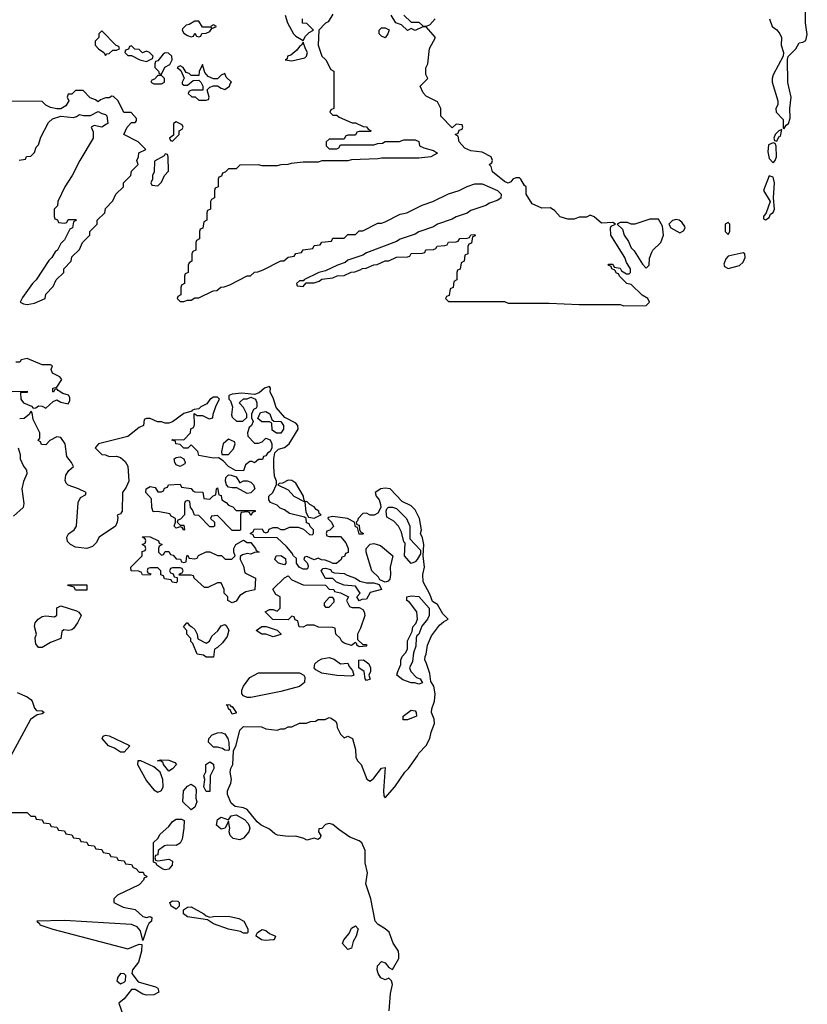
# Model space of a CAD drawing. Header units: inches. Extents: x 2601682 to 2755810, y 449311 to 584050.
# Tile 392 of 505: x 2725670 to 2729894, y 501264 to 506546. Entities that reach past the tile are written whole.
import ezdxf

# ---------------------------------------------------------------- set-up
doc = ezdxf.new("R2010")
doc.units = ezdxf.units.IN
doc.header["$MEASUREMENT"] = 0
doc.layers.add('C7520', color=7, linetype='Continuous')

msp = doc.modelspace()

# ---------------------------------------------------------------- linework, layer by layer
at = {"layer": 'C7520', "color": 2, "elevation": 2}
for points in [[(2727350, 506575.3), (2727324.7, 506535.3), (2727310, 506528), (2727274, 506490), (2727270.6, 506410), (2727291, 506351), (2727312, 506330), (2727338, 506278), (2727354, 506270), (2727354, 506070), (2727338, 506062), (2727334, 506050), (2727350, 506034), (2727370, 506034), (2727383.6, 506023.6), (2727452.7, 505992.7), (2727470, 505992), (2727512.7, 505972.7), (2727530, 505972), (2727538, 505958), (2727554, 505950), (2727550, 505946), (2727490, 505946), (2727478, 505942), (2727470, 505926), (2727430, 505926), (2727418, 505922), (2727410, 505906), (2727330, 505906), (2727314, 505890), (2727314, 505870), (2727330, 505854), (2727370, 505854), (2727382, 505858), (2727390, 505874), (2727570, 505874), (2727590, 505882), (2727616.4, 505883.6), (2727630, 505892), (2727707.3, 505892.7), (2727730, 505902), (2727790, 505902), (2727810, 505892), (2727814, 505870), (2727838, 505858), (2727890, 505844.7), (2727911.3, 505830), (2727874, 505810), (2727810, 505803.7), (2727610, 505804), (2727590, 505799), (2727450, 505794), (2727430, 505789), (2727290, 505788.7), (2727270, 505782), (2727190, 505782), (2727125.4, 505774.6), (2727108.4, 505768.4), (2727070, 505768), (2727050, 505762), (2726970, 505762), (2726950, 505768), (2726850, 505766), (2726830, 505746), (2726790, 505746), (2726772.7, 505727.3), (2726758, 505722), (2726752.7, 505707.3), (2726738, 505702), (2726734, 505690), (2726734, 505650), (2726718, 505642), (2726714, 505630), (2726714, 505590), (2726698, 505582), (2726694, 505570), (2726694, 505530), (2726678, 505522), (2726674, 505510), (2726674, 505470), (2726658, 505462), (2726652.7, 505427.3), (2726638, 505422), (2726634, 505410), (2726634, 505370), (2726618, 505362), (2726614, 505350), (2726614, 505310), (2726598, 505302), (2726594, 505290), (2726594, 505250), (2726578, 505242), (2726574, 505230), (2726574, 505190), (2726558, 505182), (2726554, 505170), (2726554, 505130), (2726538, 505122), (2726534, 505110), (2726534, 505070), (2726518, 505062), (2726514, 505050), (2726530, 505034), (2726550, 505034), (2726570, 505042), (2726590, 505042), (2726610, 505054), (2726630, 505054), (2726708.4, 505091.6), (2726727.3, 505092.7), (2726748.4, 505111.6), (2726767.3, 505112.7), (2726796.4, 505123.6), (2726890, 505172), (2726907.3, 505172.7), (2726930, 505192), (2726947.3, 505192.7), (2726976.4, 505203.6), (2727070, 505252), (2727087.3, 505252.7), (2727110, 505272), (2727142, 505278), (2727150, 505292), (2727182, 505298), (2727190, 505312), (2727242, 505318), (2727250, 505334), (2727282, 505338), (2727290, 505352), (2727342, 505358), (2727350, 505374), (2727410, 505374), (2727430, 505394), (2727470, 505394), (2727490, 505414), (2727510, 505414), (2727590, 505454), (2727610, 505454), (2727630, 505462), (2727710, 505502), (2727746, 505510), (2727828.4, 505551.6), (2727886, 505570), (2727970, 505612), (2728026, 505630), (2728070, 505652), (2728110, 505664.7), (2728150, 505666), (2728232, 505630), (2728252, 505610), (2728251.1, 505588.9), (2728230, 505575.3), (2728190, 505562), (2728170, 505548.7), (2728090, 505522), (2728070, 505508.7), (2728010, 505488.7), (2727990, 505475.3), (2727910, 505448.7), (2727890, 505435.3), (2727810, 505408.7), (2727790, 505395.3), (2727710, 505368.7), (2727690, 505355.3), (2727530, 505295.3), (2727510, 505282), (2727430, 505255.3), (2727416, 505244), (2727374, 505230), (2727310, 505198), (2727274, 505190), (2727194, 505150), (2727194, 505146), (2727170, 505146), (2727154, 505130), (2727158, 505118), (2727190, 505114), (2727206, 505134), (2727250, 505134), (2727276.4, 505143.6), (2727290, 505154), (2727350, 505162), (2727372.7, 505172.7), (2727410, 505174), (2727448.4, 505191.6), (2727467.3, 505192.7), (2727496.4, 505203.6), (2727508.4, 505211.6), (2727527.3, 505212.7), (2727568.4, 505231.6), (2727587.3, 505232.7), (2727630, 505252), (2727650, 505252), (2727690, 505272), (2727750, 505274), (2727762, 505278), (2727770, 505292), (2727830, 505294), (2727842, 505298), (2727848.4, 505311.6), (2727890, 505314), (2727902, 505318), (2727908.4, 505331.6), (2727950, 505334), (2727962, 505338), (2727970, 505352), (2728010, 505354), (2728022, 505358), (2728030, 505372), (2728070, 505374), (2728082, 505378), (2728088.7, 505391.3), (2728110, 505394), (2728112.7, 505387.3), (2728098, 505382), (2728092.7, 505347.3), (2728078, 505342), (2728074, 505330), (2728074, 505290), (2728058, 505282), (2728054, 505250), (2728038, 505242), (2728032.7, 505207.3), (2728018, 505202), (2728014, 505190), (2728014, 505150), (2727998, 505142), (2727994, 505110), (2727978, 505102), (2727972.7, 505067.3), (2727958, 505062), (2727954, 505050), (2727970, 505034), (2728270, 505034), (2728290, 505026), (2728510, 505026), (2728670, 505018), (2728890, 505018), (2728910, 505011.3), (2729030, 505012), (2729048, 505030), (2729038, 505050), (2729008.9, 505068.9), (2728950, 505126), (2728926, 505130), (2728886, 505170), (2728882, 505182), (2728870, 505186), (2728862, 505202), (2728846, 505210), (2728842, 505222), (2728826, 505230), (2728830, 505234), (2728850, 505234), (2728858, 505218), (2728890, 505214), (2728898, 505198), (2728923.6, 505183.6), (2728938, 505182), (2728946, 505190), (2728946, 505210), (2728924, 505244), (2728915.3, 505270), (2728840.9, 505390), (2728838, 505430), (2728842, 505438), (2728866, 505450), (2728850, 505458), (2728790, 505455.3), (2728750, 505488), (2728730, 505498), (2728710, 505486), (2728670, 505486), (2728643.6, 505476.4), (2728610, 505475.3), (2728569.1, 505489.1), (2728540.4, 505520.4), (2728516.4, 505536.4), (2728470, 505535.3), (2728418, 505558), (2728386, 505610), (2728386, 505650), (2728376.4, 505656.4), (2728358, 505690), (2728350, 505698), (2728330, 505698), (2728314, 505690), (2728303.6, 505676.4), (2728290, 505668.7), (2728270, 505678), (2728206, 505730), (2728198, 505758), (2728188, 505770), (2728202, 505778), (2728206, 505790), (2728198, 505810), (2728150, 505835.3), (2728090, 505842), (2728056.4, 505856.4), (2728026, 505890), (2728022, 505922), (2728006, 505930), (2728022, 505938), (2728027.3, 505952.7), (2728042, 505958), (2728046, 505970), (2728042, 505982), (2728010, 505986), (2727990, 505966), (2727928.4, 506028.4), (2727928, 506070), (2727910, 506106), (2727850, 506135.3), (2727832.9, 506152.9), (2727818, 506190), (2727858, 506230), (2727847.3, 506252.7), (2727847.3, 506287.3), (2727858, 506310), (2727868.4, 506391.6), (2727899, 506450), (2727850, 506508), (2727832.7, 506507.3), (2727790, 506488), (2727770, 506498), (2727750, 506488), (2727718, 506518), (2727688, 506530), (2727662, 506570)], [(2727094, 506570), (2727106, 506530), (2727138, 506470), (2727150, 506458), (2727190, 506434), (2727203.1, 506456.9), (2727223.1, 506476.9), (2727246, 506490), (2727210, 506526), (2727187.3, 506527.3), (2727186, 506550)], [(2727730.7, 506570.7), (2727770, 506532), (2727810, 506532), (2727832.7, 506512.7), (2727850, 506512), (2727870, 506518), (2727898, 506550)], [(2729691.3, 506550), (2729704.7, 506510), (2729730, 506491), (2729746.8, 506470), (2729755.5, 506450), (2729754.4, 506410), (2729766, 506370), (2729764.7, 506350), (2729711, 506250), (2729704.7, 506230), (2729704.7, 506210), (2729736, 506110), (2729736, 506090), (2729724.7, 506070), (2729726, 506050), (2729764, 506010), (2729763.6, 505963.6), (2729770, 505962), (2729780.2, 505979.8), (2729793.2, 505990), (2729802, 506018), (2729799.6, 506070), (2729807.3, 506130), (2729789.5, 506209.5), (2729788.4, 506331.6), (2729791.7, 506348.3), (2729831.6, 506390), (2729850, 506421), (2729870, 506424.9), (2729886, 506434), (2729893.8, 506466.2), (2729883.6, 506530), (2729884.2, 506610)], [(2725667.3, 505792.7), (2725702, 505798), (2725707.3, 505812.7), (2725730, 505814), (2725750, 505834), (2725758, 505862), (2725770, 505874), (2725784, 505916), (2725824.7, 505995.3), (2725845.2, 506014.8), (2725890, 506028), (2725958.6, 506021.4), (2725974, 506026), (2725990, 506038), (2726011.6, 506031.6), (2726050, 506031.3), (2726090, 506054), (2726110, 506042), (2726130, 506038), (2726138, 506030), (2726142, 505990), (2726135.3, 505984.7), (2726110, 505968.7), (2726070, 505978), (2726054, 505970), (2726063.6, 505943.6), (2726064.7, 505910), (2725992, 505790), (2725952, 505710), (2725912, 505650), (2725874, 505570), (2725872.7, 505547.3), (2725854, 505530), (2725854, 505490), (2725858, 505478), (2725872.7, 505472.7), (2725878, 505458), (2725910, 505454), (2725922, 505458), (2725930, 505474), (2725970, 505474), (2725974, 505470), (2725958, 505462), (2725954, 505430), (2725938, 505422), (2725910, 505366), (2725890, 505346), (2725872, 505310), (2725859.6, 505300.4), (2725842, 505270), (2725826, 505254), (2725758, 505150), (2725738, 505130), (2725684.5, 505055.5), (2725672, 505030), (2725690, 505021), (2725710, 505018.8), (2725750, 505026), (2725806, 505050), (2725810, 505074), (2725850, 505114), (2725866, 505150), (2725906, 505190), (2725906, 505210), (2725946, 505250), (2725950, 505274), (2725990, 505314), (2726006, 505350), (2726046, 505390), (2726046, 505410), (2726086, 505450), (2726086, 505470), (2726126, 505510), (2726130, 505534), (2726170, 505574), (2726186, 505610), (2726226, 505650), (2726226, 505670), (2726266, 505710), (2726270, 505734), (2726306, 505770), (2726298, 505790), (2726308, 505810), (2726309, 505831), (2726346, 505850), (2726306, 505890), (2726228.7, 505930), (2726246, 505970), (2726270, 505994), (2726290, 505994), (2726296.4, 506003.6), (2726296.4, 506016.4), (2726267.3, 506047.3), (2726228.7, 506048.7), (2726198, 506110), (2726173.6, 506133.6), (2726164.7, 506135.3), (2726150, 506126), (2726130, 506126), (2726103.6, 506116.4), (2726090, 506106), (2726076.4, 506116.4), (2726047.3, 506127.3), (2726010, 506166), (2725970, 506166), (2725950, 506146), (2725930, 506146), (2725924.7, 506130), (2725934, 506110), (2725916.9, 506083.1), (2725890, 506068), (2725870, 506068), (2725835.3, 506075.3), (2725810, 506088), (2725790, 506108), (2725608.4, 506108.4)], [(2725630, 504551.3), (2725710, 504554), (2725710, 504546), (2725674, 504546), (2725676, 504510), (2725690, 504491.3), (2725732.7, 504472.7), (2725742, 504462), (2725756.4, 504463.6), (2725770, 504474), (2725790, 504472), (2725810, 504462), (2725850, 504498), (2725870, 504506), (2725890, 504494.8), (2725930, 504486), (2725939.3, 504500.7), (2725938.6, 504518.6), (2725932, 504532), (2725901.5, 504541.5), (2725876.4, 504556.4), (2725870, 504566), (2725858, 504562), (2725851.6, 504548.4), (2725848, 504550), (2725848, 504570), (2725870, 504574), (2725895.3, 504615.3), (2725886, 504630), (2725846, 504650), (2725838, 504670), (2725846, 504690), (2725835.3, 504695.3), (2725790, 504695.3), (2725710, 504728), (2725678, 504722), (2725671.6, 504708.4), (2725650, 504708)], [(2727652, 501230), (2727658, 501322), (2727669, 501370), (2727664, 501390), (2727650, 501404), (2727630, 501396), (2727606, 501406), (2727592, 501430), (2727587.3, 501450), (2727589.5, 501470.5), (2727610, 501494), (2727630, 501486), (2727650, 501461), (2727670, 501451.3), (2727703.7, 501510), (2727703.7, 501530), (2727700.9, 501550), (2727673.1, 501593.1), (2727651.1, 501651.1), (2727629.2, 501670), (2727591.7, 501691.7), (2727577.2, 501710), (2727553.3, 501830), (2727526.6, 501910), (2727535.1, 501970), (2727522.7, 502022.7), (2727522.7, 502090), (2727505.2, 502130), (2727490, 502140.9), (2727440.1, 502160.1), (2727381.3, 502201.3), (2727350, 502229.3), (2727330, 502234), (2727310.6, 502229.4), (2727290, 502208), (2727274, 502206), (2727272, 502190), (2727284.7, 502170), (2727282, 502158), (2727271, 502149), (2727250, 502155.3), (2727210, 502144), (2727193.8, 502153.8), (2727150, 502166.6), (2727110, 502164), (2727052.3, 502172.3), (2727038, 502178), (2727010, 502203.7), (2726965.4, 502225.4), (2726943.3, 502243.3), (2726890, 502308.7), (2726870, 502318), (2726824.7, 502324.7), (2726804.1, 502344.1), (2726783.7, 502390), (2726785.2, 502410), (2726802.7, 502450), (2726805.2, 502470), (2726798, 502510), (2726802, 502530), (2726812.7, 502550), (2726816.4, 502623.6), (2726830, 502654), (2726850, 502734), (2726870, 502754), (2726967.3, 502752.7), (2726990, 502742), (2727050, 502734), (2727070, 502742), (2727090, 502742), (2727110, 502752), (2727130, 502752), (2727170, 502772), (2727207.3, 502772.7), (2727230, 502782), (2727256.4, 502783.6), (2727270, 502792), (2727307.3, 502792.7), (2727330, 502802), (2727339.6, 502799.6), (2727363.6, 502783.6), (2727371.3, 502770), (2727372, 502750), (2727390, 502714), (2727410, 502694), (2727430, 502702), (2727454, 502690), (2727470.9, 502630.9), (2727472, 502590), (2727482, 502570), (2727502, 502550), (2727531.6, 502471.6), (2727550, 502462), (2727570, 502478), (2727610, 502531.3), (2727630, 502534), (2727621, 502410), (2727622, 502382), (2727630, 502372), (2727682, 502430), (2727735.3, 502510), (2727755.3, 502530), (2727803.1, 502596.9), (2727810, 502612), (2727850, 502652), (2727869.1, 502690.9), (2727875.9, 502724.1), (2727894.3, 502770), (2727893, 502793), (2727878.7, 502830), (2727880.7, 502850), (2727895.1, 502890), (2727897.2, 502930), (2727890.9, 502970.9), (2727875.6, 502995.6), (2727870, 503038), (2727850, 503098), (2727842, 503110), (2727844, 503130), (2727850, 503142), (2727857.6, 503190), (2727879.1, 503240.9), (2727921.6, 503298.4), (2727943.2, 503316.8), (2727968, 503330), (2727939.3, 503359.3), (2727910, 503409), (2727884.5, 503424.5), (2727870, 503464), (2727833.2, 503530), (2727832.7, 503570), (2727841.2, 503610), (2727833.2, 503670), (2727837.2, 503730), (2727830, 503766), (2727819, 503790), (2727824, 503810), (2727813.6, 503870), (2727790, 503917.2), (2727770, 503938.4), (2727721, 503961), (2727657.2, 504030), (2727630, 504033.6), (2727606, 504030), (2727576, 504010), (2727582, 503990), (2727598, 503970), (2727605.4, 503945.4), (2727606, 503930), (2727590, 503898), (2727571, 503889), (2727550, 503889), (2727530, 503899), (2727510, 503897.2), (2727484.7, 503870), (2727482, 503858), (2727474, 503850), (2727478, 503838), (2727490, 503834), (2727492, 503812), (2727498, 503798), (2727514, 503790), (2727510, 503786), (2727490, 503786), (2727482, 503822), (2727470, 503826), (2727466, 503850), (2727428, 503870), (2727350, 503881.2), (2727323.6, 503876.4), (2727322, 503870), (2727342, 503850), (2727352, 503828), (2727332.7, 503807.3), (2727318, 503802), (2727314, 503790), (2727318, 503778), (2727330, 503774), (2727390, 503774), (2727419.6, 503739.6), (2727432, 503710), (2727431.6, 503688.4), (2727418, 503682), (2727412.7, 503667.3), (2727398, 503662), (2727394, 503650), (2727368.4, 503628.4), (2727348.4, 503628.4), (2727336.4, 503636.4), (2727307.3, 503647.3), (2727288.4, 503648.4), (2727270, 503658), (2727250, 503648), (2727210, 503666), (2727198, 503662), (2727194, 503650), (2727212, 503632), (2727216.9, 503616.9), (2727216, 503604), (2727210, 503598), (2727190, 503598), (2727169.2, 503609.2), (2727155.3, 503630), (2727155.3, 503655.3), (2727138, 503670), (2727130, 503686), (2727100.4, 503720.4), (2727050, 503766), (2726928, 503768), (2726922, 503782), (2726906, 503790), (2726922, 503798), (2726927.3, 503812.7), (2726970, 503814), (2726978, 503798), (2726990, 503794), (2727002, 503798), (2727007.3, 503812.7), (2727030, 503822), (2727050, 503822), (2727070, 503812), (2727090, 503812), (2727116.4, 503823.6), (2727163.6, 503823.6), (2727192.7, 503812.7), (2727223.6, 503783.6), (2727238, 503782), (2727246, 503790), (2727246, 503810), (2727227.3, 503827.3), (2727222, 503842), (2727207.3, 503847.3), (2727206, 503870), (2727198, 503878), (2727117, 503897), (2727090, 503917.2), (2727066.3, 503926.3), (2727050, 503941.2), (2727015.3, 503955.3), (2727006, 503970), (2727006, 503990), (2727028, 504010), (2727047.3, 504052.7), (2727048, 504070), (2727037.2, 504097.2), (2727032.3, 504150), (2727032.3, 504190), (2727038, 504222), (2727058.6, 504241.4), (2727090, 504251), (2727115.3, 504270), (2727164, 504350), (2727161.2, 504370), (2727150, 504381.2), (2727092.7, 504412.7), (2727046, 504466), (2727031.5, 504511.5), (2727013.2, 504550), (2727015.3, 504570), (2727010, 504578), (2726982, 504570), (2726954.8, 504545.2), (2726930, 504535.3), (2726862, 504542), (2726810, 504537.2), (2726792, 504530), (2726792, 504510), (2726801, 504501), (2726812, 504470), (2726806, 504426), (2726810, 504414), (2726832.7, 504392.7), (2726867.3, 504392.7), (2726887.3, 504412.7), (2726888, 504430), (2726870, 504466), (2726848.4, 504488.4), (2726850, 504494), (2726870, 504512), (2726890, 504512), (2726910, 504522), (2726934, 504510), (2726942, 504490), (2726942, 504470), (2726938, 504462), (2726924.7, 504455.3), (2726914, 504430), (2726914, 504410), (2726922, 504390), (2726914, 504370), (2726901, 504359), (2726892, 504330), (2726892.7, 504312.7), (2726930, 504274), (2726950, 504274), (2726970, 504282), (2726990, 504302), (2727012.7, 504292.7), (2727022, 504270), (2727022, 504250), (2727014, 504230), (2726999.6, 504220.4), (2726990, 504206), (2726978, 504202), (2726972.7, 504187.3), (2726950, 504186), (2726930, 504168), (2726916.4, 504176.4), (2726903.6, 504176.4), (2726881, 504159), (2726870, 504126), (2726827.3, 504127.3), (2726788.9, 504148.9), (2726760.4, 504180.4), (2726736.4, 504196.4), (2726710, 504194), (2726630, 504208), (2726626, 504230), (2726590, 504266), (2726571.6, 504248.4), (2726550, 504248), (2726530, 504268), (2726508, 504270), (2726506, 504286), (2726486, 504290), (2726490, 504294), (2726550, 504292), (2726586, 504330), (2726588.4, 504351.6), (2726602, 504358), (2726607.3, 504372.7), (2726606, 504434), (2726622, 504422), (2726650, 504422), (2726685.4, 504405.4), (2726706, 504410), (2726708, 504430), (2726723.1, 504476.9), (2726742, 504510), (2726730, 504522), (2726710, 504522), (2726690, 504508), (2726674.4, 504485.6), (2726642, 504470), (2726630, 504458), (2726605.4, 504454.6), (2726594, 504450), (2726594, 504446), (2726550, 504433.2), (2726490, 504388.7), (2726470, 504382), (2726450, 504382), (2726430, 504388.7), (2726408.9, 504388.9), (2726370, 504406), (2726350, 504406), (2726338, 504402), (2726334, 504370), (2726310, 504359), (2726250.5, 504309.5), (2726092, 504270), (2726074, 504250), (2726110, 504214), (2726130, 504212), (2726150, 504202), (2726190, 504204.7), (2726210, 504198), (2726235.2, 504175.2), (2726250.5, 504150.5), (2726255.5, 504070), (2726241.6, 504038.4), (2726221, 504010), (2726218.8, 503910), (2726210, 503895.3), (2726192, 503888), (2726196, 503876), (2726193.4, 503850), (2726183, 503830), (2726096, 503770), (2726079.8, 503740.2), (2726059.8, 503720.2), (2726030, 503708.7), (2725970, 503717), (2725942, 503730), (2725926.8, 503746.8), (2725922.7, 503770), (2725932, 503788), (2725962, 503810), (2725974, 503830), (2725983.1, 503956.9), (2725996.4, 503983.6), (2726022, 503998), (2726026, 504010), (2725986, 504030), (2725930, 504049), (2725919, 504059), (2725913.6, 504073.6), (2725917.2, 504102.8), (2725932.7, 504127.3), (2725958, 504150), (2725948, 504170), (2725922, 504202), (2725913.2, 504270), (2725890, 504304), (2725870, 504308.7), (2725831.3, 504288.7), (2725810, 504266), (2725787.3, 504267.3), (2725782, 504282), (2725768.4, 504288.4), (2725778, 504302), (2725778, 504330), (2725742, 504402), (2725736.4, 504436.4), (2725730, 504446), (2725722, 504430), (2725694, 504406), (2725670, 504405.2)], [(2725661, 504250), (2725673, 504213), (2725673, 504190), (2725690, 504151), (2725706.8, 504130), (2725707.7, 504110), (2725690, 504069), (2725681.5, 504030), (2725692.4, 503950), (2725688.2, 503930), (2725637.4, 503882.6)], [(2725656.8, 502936.8), (2725710, 502914), (2725730, 502898.8), (2725737.3, 502890), (2725750, 502852), (2725761, 502841), (2725790, 502838), (2725802, 502830), (2725790, 502822), (2725763.6, 502816.4), (2725727.3, 502792.7), (2725598, 502550)], [(2725610, 502294), (2725710, 502294), (2725730, 502274), (2725752.7, 502272.7), (2725758, 502258), (2725790, 502254), (2725798, 502238), (2725830, 502234), (2725838, 502218), (2725870, 502214), (2725878, 502198), (2725910, 502194), (2725918, 502178), (2725950, 502174), (2725958, 502158), (2725990, 502154), (2725998, 502138), (2726030, 502134), (2726038, 502118), (2726070, 502114), (2726078, 502098), (2726110, 502094), (2726118, 502078), (2726150, 502074), (2726158, 502058), (2726190, 502054), (2726198, 502038), (2726230, 502034), (2726238, 502018), (2726270, 502014), (2726278, 501998), (2726292.7, 501992.7), (2726310, 501974), (2726332.7, 501972.7), (2726338, 501958), (2726352, 501952), (2726350, 501946), (2726338, 501942), (2726334, 501930), (2726310, 501906), (2726194, 501850), (2726174, 501830), (2726174, 501810), (2726225.4, 501785.4), (2726290, 501772), (2726330, 501736), (2726350, 501730.8), (2726370, 501736), (2726378, 501730), (2726376, 501710), (2726362, 501698), (2726355.9, 501684.1), (2726330, 501606), (2726317.6, 501657.6), (2726299.3, 501679.3), (2726270, 501692.3), (2725910, 501713.6), (2725762, 501710), (2725776.9, 501696.9), (2725778, 501690), (2725847.1, 501667.1), (2726250, 501562), (2726310, 501587.3), (2726324.7, 501584.7), (2726324, 501550), (2726307.7, 501490), (2726274.8, 501450), (2726270.8, 501430), (2726305.5, 501385.5), (2726398, 501358), (2726410.5, 501350.5), (2726416, 501330), (2726390, 501316), (2726350, 501312.7), (2726330, 501319.3), (2726290, 501344), (2726270, 501344), (2726230, 501293.2), (2726202, 501270), (2726223, 501210)]]:
    msp.add_lwpolyline(points, dxfattribs=at)
at = {"layer": 'C7520', "color": 2}
for points, elevation in [([(2726630, 506538), (2726610, 506538), (2726579.6, 506520.4), (2726563.6, 506516.4), (2726543.6, 506496.4), (2726542, 506490), (2726550, 506474), (2726570, 506462), (2726590, 506454), (2726602, 506458), (2726610, 506474), (2726618, 506458), (2726630, 506454), (2726642, 506458), (2726647.3, 506472.7), (2726670, 506474), (2726690, 506482), (2726700.4, 506499.6), (2726726, 506510), (2726710, 506518), (2726694, 506510), (2726698, 506502), (2726690, 506506), (2726650, 506506)], 2), ([(2726110, 506486), (2726094, 506470), (2726094, 506450), (2726074, 506430), (2726074, 506410), (2726092, 506390), (2726122, 506370), (2726130, 506354), (2726138, 506362), (2726150, 506364.7), (2726170, 506382), (2726190, 506382), (2726206, 506390), (2726202, 506402), (2726187.3, 506407.3)], 2), ([(2727630, 506448.7), (2727610, 506458), (2727598, 506470), (2727598, 506490), (2727610, 506502), (2727630, 506502), (2727650.8, 506490.8), (2727644.7, 506470)], 2), ([(2727190, 506426), (2727182, 506410), (2727170, 506402), (2727157.1, 506382.9), (2727123.5, 506356.5), (2727106, 506350), (2727103.6, 506336.4), (2727094, 506330), (2727130, 506324.7), (2727199, 506341), (2727208.9, 506351.1), (2727214, 506370), (2727202, 506390)], 2), ([(2726270, 506406), (2726258, 506402), (2726252.7, 506387.3), (2726238, 506382), (2726234, 506370), (2726250, 506354), (2726270, 506354), (2726314, 506330), (2726350, 506322), (2726382, 506338), (2726386, 506350), (2726366, 506370), (2726350, 506378), (2726328.4, 506368.4), (2726310, 506386), (2726287.3, 506387.3)], 2), ([(2726450, 506368), (2726439.6, 506360.4), (2726410, 506326), (2726398, 506322), (2726394, 506310), (2726394, 506290), (2726414, 506270), (2726418, 506258), (2726430, 506254), (2726448.7, 506291.3), (2726474.6, 506305.4), (2726488, 506330), (2726486, 506350), (2726467.3, 506367.3)], 2), ([(2726650, 506306), (2726632.7, 506267.3), (2726630, 506246), (2726590, 506246), (2726578, 506258), (2726563.1, 506263.1), (2726546, 506290), (2726530, 506298), (2726514, 506290), (2726534, 506274), (2726551.6, 506231.6), (2726542, 506210), (2726542, 506202), (2726550, 506194), (2726570, 506194), (2726600.4, 506219.6), (2726630, 506222), (2726642, 506210), (2726652, 506190), (2726651.6, 506168.4), (2726592.7, 506167.3), (2726578, 506162), (2726574, 506150), (2726592.7, 506132.7), (2726611.6, 506131.6), (2726630, 506114), (2726670, 506114), (2726682, 506118), (2726686, 506130), (2726675.3, 506170), (2726690, 506184.7), (2726710, 506192), (2726730, 506192), (2726750, 506178), (2726770, 506172), (2726795.3, 506190), (2726798, 506202), (2726806, 506210), (2726778, 506238), (2726770, 506258), (2726750, 506248), (2726730, 506228), (2726710, 506228), (2726680.9, 506240.9), (2726663.1, 506263.1)], 2), ([(2726430, 506246), (2726410, 506246), (2726392.7, 506227.3), (2726378, 506222), (2726374, 506210), (2726390, 506202), (2726430, 506202), (2726446, 506210), (2726446, 506230)], 2), ([(2726510, 505998), (2726494, 505990), (2726494, 505926), (2726474, 505910), (2726478, 505898), (2726490, 505894), (2726526, 505930), (2726526, 505950), (2726542, 505958), (2726546, 505970), (2726542, 505982)], 2), ([(2729756.4, 505956.4), (2729742, 505950), (2729722, 505930), (2729714, 505910), (2729718, 505898), (2729730, 505894), (2729742, 505918), (2729750, 505922)], 2), ([(2729710, 505886), (2729685.4, 505874.6), (2729682.8, 505837.2), (2729690, 505802), (2729710, 505778), (2729722, 505790), (2729729, 505810), (2729727.3, 505867.3), (2729722, 505882)], 2), ([(2726450, 505826), (2726444.7, 505815.3), (2726392.7, 505787.3), (2726392, 505730), (2726382, 505710), (2726382, 505690), (2726374, 505670), (2726378, 505658), (2726410, 505654), (2726430, 505674), (2726446, 505710), (2726467.3, 505732.7), (2726466, 505810), (2726462, 505822)], 2), ([(2729690, 505708), (2729658, 505630), (2729694, 505570), (2729674, 505510), (2729658, 505490), (2729658, 505478), (2729670, 505472), (2729690, 505484.7), (2729696.4, 505503.6), (2729710, 505512), (2729717.2, 505530), (2729712.3, 505590), (2729718, 505670), (2729710, 505702)], 2), ([(2729095.3, 505475.3), (2729050, 505475.3), (2728968.9, 505448.9), (2728948.9, 505448.9), (2728930, 505458), (2728890, 505458), (2728874, 505450), (2728902, 505422), (2728911.3, 505390), (2728935.3, 505355.3), (2728950, 505322), (2728965.4, 505305.4), (2729010, 505234), (2729030, 505214), (2729046, 505230), (2729047.3, 505267.3), (2729060.4, 505299.6), (2729066, 505310), (2729108, 505350), (2729122, 505390), (2729118, 505438)], 2), ([(2729190, 505474), (2729170, 505468), (2729152, 505450), (2729162, 505430), (2729210, 505402), (2729230, 505414), (2729238, 505430), (2729236.4, 505436.4), (2729220.4, 505460.4), (2729206, 505470)], 2), ([(2729470, 505458), (2729454, 505450), (2729454, 505410), (2729470, 505394), (2729478, 505410), (2729478, 505450)], 2), ([(2729550, 505295.3), (2729470, 505278), (2729456.9, 505263.1), (2729446, 505234), (2729450, 505222), (2729470, 505211.3), (2729530, 505227.7), (2729550, 505246), (2729561.2, 505270), (2729558, 505290)], 2), ([(2727048, 504328), (2727024, 504344), (2727022, 504382), (2727010, 504388), (2726968.4, 504388.4), (2726947.3, 504407.3), (2726962, 504438), (2726990, 504444.7), (2727010.9, 504430.9), (2727022, 504402), (2727032, 504392), (2727071.3, 504391.3), (2727084.7, 504370), (2727084.7, 504350), (2727070, 504328.7)], 2), ([(2726790, 504295.3), (2726762, 504270), (2726752, 504230), (2726754, 504214), (2726790, 504214), (2726816.4, 504243.6), (2726826, 504270), (2726822, 504282)], 2), ([(2726530, 504148.7), (2726510, 504158), (2726502, 504170), (2726498, 504190), (2726510, 504198), (2726530, 504201), (2726551, 504191), (2726558, 504170), (2726556, 504164)], 2), ([(2726850, 504062), (2726870, 504072), (2726890, 504072), (2726910, 504064.7), (2726924.7, 504050), (2726931, 504030), (2726910, 504008.7), (2726890, 504004), (2726835.3, 504035.3), (2726810, 504034), (2726790, 504039), (2726779, 504050), (2726774, 504070), (2726775.3, 504090), (2726790, 504104.7), (2726803.6, 504103.6), (2726830, 504094)], 2), ([(2726690, 503974), (2726707.3, 503992.7), (2726722, 503998), (2726726, 504030), (2726730, 504034), (2726738, 503998), (2726750, 503994), (2726754, 503970), (2726776.9, 503956.9), (2726790, 503942), (2726812.7, 503932.7), (2726830, 503914), (2726932.7, 503912.7), (2726932.7, 503907.3), (2726918, 503902), (2726910, 503886), (2726902, 503902), (2726890, 503906), (2726858, 503902), (2726854, 503890), (2726854, 503810), (2726850, 503806), (2726810, 503806), (2726730, 503886), (2726698, 503882), (2726694, 503870), (2726714, 503850), (2726714, 503830), (2726710, 503826), (2726690, 503826), (2726630, 503886), (2726607.3, 503887.3), (2726596.4, 503916.4), (2726586, 503930), (2726582, 503962), (2726570, 503966), (2726558, 503962), (2726554, 503950), (2726554, 503890), (2726532.7, 503867.3), (2726518, 503862), (2726514, 503850), (2726530, 503834), (2726550, 503834), (2726554, 503810), (2726550, 503808), (2726542, 503822), (2726530, 503826), (2726510, 503818), (2726498, 503830), (2726506, 503850), (2726506, 503870), (2726483.1, 503883.1), (2726475.3, 503895.3), (2726410, 503908), (2726386, 503906), (2726378, 503930), (2726376.4, 503976.4), (2726346, 504010), (2726348, 504030), (2726370, 504042), (2726396, 504036), (2726410, 504014), (2726430, 504014), (2726442, 504018), (2726447.3, 504032.7), (2726462, 504038), (2726468.4, 504051.6), (2726530, 504054), (2726538, 504038), (2726590, 504032), (2726598, 504018), (2726610, 504014), (2726651.6, 504011.6), (2726658, 503978)], 2), ([(2727110, 504075.3), (2727079.6, 504060.4), (2727062, 504058), (2727054, 504050), (2727110, 504024.7), (2727141, 503990), (2727199.6, 503959.6), (2727204.7, 503904.7), (2727218, 503878), (2727250, 503872), (2727270, 503882), (2727286, 503890), (2727276.4, 503896.4), (2727274, 503910), (2727259.3, 503919.3), (2727250, 503932.3), (2727225.2, 503945.2), (2727210, 503962), (2727200.4, 503960.4), (2727193.2, 503973.2), (2727192, 503990), (2727150, 504059), (2727130, 504074)], 2), ([(2727770, 503628), (2727734, 503670), (2727738, 503738), (2727730, 503746), (2727717.2, 503797.2), (2727702, 503830), (2727676, 503856), (2727638, 503878), (2727635.3, 503910), (2727638, 503922), (2727648.4, 503931.6), (2727670, 503931.3), (2727690, 503924.7), (2727744.7, 503870), (2727762, 503830), (2727762, 503762), (2727819.6, 503699.6), (2727819.6, 503680.4), (2727802, 503650), (2727790, 503638)], 2), ([(2726430, 503674), (2726442, 503678), (2726450, 503694), (2726470, 503694), (2726478, 503678), (2726492.7, 503672.7), (2726510, 503654), (2726532.7, 503652.7), (2726538, 503638), (2726550, 503634), (2726562, 503638), (2726566, 503670), (2726570, 503674), (2726578, 503658), (2726610, 503654), (2726622, 503658), (2726628.4, 503671.6), (2726670, 503692), (2726690, 503692), (2726730, 503672), (2726751.6, 503671.6), (2726772.7, 503652.7), (2726807.3, 503652.7), (2726826, 503670), (2726818, 503690), (2726818, 503710), (2726828.9, 503731.1), (2726870, 503754), (2726890, 503742), (2726910, 503742), (2726934, 503710), (2726938, 503698), (2726954, 503690), (2726930, 503688.7), (2726910, 503679), (2726890, 503682), (2726864.7, 503675.3), (2726852.7, 503667.3), (2726852, 503650), (2726870, 503614), (2726878, 503578), (2726934, 503550), (2726931.6, 503488.4), (2726883.6, 503476.4), (2726850, 503458), (2726830, 503426), (2726810, 503418), (2726786, 503430), (2726786, 503450), (2726766, 503470), (2726766, 503490), (2726750, 503526), (2726730, 503526), (2726679.6, 503500.4), (2726660.4, 503500.4), (2726606, 503550), (2726602, 503562), (2726590, 503566), (2726526, 503566), (2726527.3, 503572.7), (2726542, 503578), (2726546, 503590), (2726542, 503602), (2726530, 503606), (2726490, 503606), (2726478, 503602), (2726474, 503590), (2726478, 503578), (2726492.7, 503572.7), (2726498, 503558), (2726514, 503554), (2726514, 503530), (2726510, 503526), (2726488.4, 503528.4), (2726482, 503542), (2726447.3, 503547.3), (2726442, 503562), (2726427.3, 503567.3), (2726426, 503590), (2726410, 503606), (2726370, 503606), (2726358, 503602), (2726354, 503590), (2726358, 503578), (2726372.7, 503572.7), (2726370, 503566), (2726328.9, 503568.9), (2726322, 503582), (2726307.3, 503587.3), (2726268, 503590), (2726266, 503610), (2726326, 503670), (2726327.3, 503692.7), (2726342, 503698), (2726346, 503710), (2726342, 503722), (2726326, 503730), (2726342, 503738), (2726346, 503750), (2726342, 503762), (2726328, 503770), (2726330, 503774), (2726370, 503772), (2726414, 503750), (2726418, 503738), (2726434, 503730), (2726418, 503722), (2726414, 503710), (2726414, 503690)], 2), ([(2727630, 503528), (2727602, 503542), (2727594.8, 503554.8), (2727559, 503590), (2727528, 503690), (2727528, 503710), (2727550, 503732), (2727570, 503736), (2727604.9, 503724.9), (2727671.3, 503670), (2727656, 503610), (2727658.8, 503570), (2727654.8, 503545.2), (2727645.4, 503534.6)], 2), ([(2727090, 503622), (2727058, 503630), (2727038, 503650), (2727046, 503670), (2727071.1, 503671.1), (2727096, 503656), (2727098, 503630)], 2), ([(2727510, 503194), (2727530, 503194), (2727530, 503186), (2727490, 503182), (2727478, 503190), (2727478, 503198), (2727470, 503206), (2727450, 503189), (2727410, 503202), (2727398, 503210), (2727388.7, 503228.7), (2727366, 503250), (2727362, 503282), (2727350, 503286), (2727272.7, 503287.3), (2727250, 503298), (2727210, 503298), (2727190, 503288), (2727168.4, 503288.4), (2727162, 503322), (2727147.3, 503327.3), (2727142, 503342), (2727130, 503346), (2727110, 503326), (2727028.4, 503328.4), (2726986, 503370), (2727010, 503382), (2727030, 503382), (2727050, 503374), (2727066, 503390), (2727066, 503450), (2727043.1, 503463.1), (2727028, 503492), (2727090, 503552), (2727110, 503562), (2727130, 503542), (2727190, 503514), (2727310, 503512), (2727330, 503492), (2727354, 503490), (2727358, 503478), (2727390, 503472), (2727434, 503450), (2727422, 503430), (2727438, 503398), (2727452.7, 503392.7), (2727490, 503392), (2727510, 503382), (2727518, 503370), (2727521, 503350), (2727498, 503282), (2727482, 503250), (2727482, 503222)], 2), ([(2727530, 503526), (2727570, 503526), (2727596.9, 503516.9), (2727611.1, 503488.9), (2727550, 503474), (2727530, 503438), (2727504.7, 503435.3), (2727490, 503428), (2727478, 503450), (2727495.3, 503470), (2727470, 503508), (2727410, 503513.2), (2727369.1, 503529.1), (2727350, 503548), (2727310, 503548), (2727286, 503590), (2727298, 503602), (2727310, 503604.7), (2727336, 503596), (2727344.7, 503584.7), (2727358, 503578), (2727410, 503576), (2727425.5, 503565.5), (2727470.6, 503550.6), (2727494.4, 503534.4)], 2), ([(2725970, 503486), (2725962, 503502), (2725926, 503510), (2725930, 503514), (2726030, 503514), (2726030, 503486)], 2), ([(2727810, 502981.2), (2727789.4, 502989.4), (2727770, 502989.5), (2727725.4, 503005.4), (2727693.2, 503030), (2727697.2, 503050), (2727713.6, 503086.4), (2727713.2, 503110), (2727721.2, 503130), (2727739, 503150), (2727749, 503170), (2727750, 503214), (2727775.3, 503264.7), (2727779, 503290), (2727793.6, 503306.4), (2727802.7, 503330), (2727799.3, 503370), (2727760.9, 503420.9), (2727746, 503430), (2727746, 503450), (2727770, 503456), (2727810, 503451), (2727866, 503390), (2727866.8, 503350), (2727857.3, 503330), (2727826.4, 503293.6), (2727810.6, 503249.4), (2727799.6, 503240.4), (2727796, 503230), (2727794.4, 503185.6), (2727782, 503150), (2727776.9, 503103.1), (2727761, 503070), (2727766.8, 503050), (2727798, 503018), (2727818, 503010), (2727830, 502989.2)], 2), ([(2725934, 503270), (2725906.8, 503273.2), (2725896, 503264), (2725890, 503226.6), (2725834.4, 503205.6), (2725790, 503179), (2725770, 503178), (2725757.2, 503197.2), (2725755.1, 503210), (2725752.7, 503230), (2725759.3, 503250), (2725749.5, 503290.5), (2725752.7, 503310), (2725769, 503330), (2725790, 503344), (2725810, 503347.7), (2725857.2, 503342.8), (2725868.9, 503351.1), (2725869.2, 503390.8), (2725890, 503401), (2725975.5, 503375.5), (2725987.5, 503367.5), (2725998.8, 503350), (2725980.7, 503310), (2725959.3, 503280.7), (2725950, 503273.2)], 2), ([(2727350, 503446), (2727330, 503446), (2727303.6, 503416.4), (2727303.6, 503403.6), (2727310, 503394), (2727330, 503394), (2727356.4, 503423.6), (2727356.4, 503436.4)], 2), ([(2726670, 503202), (2726688.4, 503211.6), (2726700.2, 503239.8), (2726733.2, 503266.8), (2726750, 503294), (2726770, 503302), (2726776.9, 503296.9), (2726790.8, 503270.8), (2726782, 503238), (2726756.9, 503203.1), (2726730, 503178), (2726714, 503170), (2726710, 503126), (2726670, 503126), (2726656.4, 503136.4), (2726622, 503142), (2726599, 503199), (2726588, 503210), (2726587.3, 503227.3), (2726566, 503250), (2726566, 503270), (2726548, 503290), (2726566, 503310), (2726570, 503311.3), (2726578, 503298), (2726594, 503290), (2726610, 503274), (2726622, 503250), (2726624.7, 503224.7)], 2), ([(2727030, 503235.3), (2726990, 503249), (2726969.4, 503249.4), (2726938, 503270), (2726969.3, 503290.7), (2726991.3, 503291.3), (2727051, 503271), (2727070, 503252), (2727070, 503248.7)], 2), ([(2727390, 503091.3), (2727430, 503094), (2727436.9, 503076.9), (2727455.3, 503055.3), (2727462, 503030), (2727450, 503025.2), (2727370, 503028.7), (2727290, 503041.2), (2727258.6, 503058.6), (2727249.1, 503069.1), (2727252.7, 503090), (2727270, 503107.3), (2727290, 503117.3), (2727330, 503124.7), (2727356, 503116)], 2), ([(2727530, 503002), (2727522, 503010), (2727518, 503050), (2727488, 503070), (2727488, 503110), (2727513, 503113), (2727542, 503090), (2727552, 503070), (2727552, 503050), (2727542, 503030), (2727550, 503008)], 2), ([(2726890, 502909.4), (2726870, 502919.3), (2726862, 502930), (2726860.7, 502950), (2726869.7, 502970.3), (2726903.5, 503016.5), (2726950, 503042), (2727170, 503042), (2727194, 503030), (2727199.6, 503019.6), (2727198, 502990), (2727170.7, 502969.3), (2727070, 502942.7), (2726910, 502909.4)], 2), ([(2726810, 502821.2), (2726800.2, 502840.2), (2726789.4, 502850), (2726785.6, 502865.6), (2726778, 502870), (2726790, 502873.4), (2726798, 502870), (2726802, 502862), (2726810, 502861), (2726830.9, 502829.1), (2726830, 502826)], 2), ([(2727750, 502789.6), (2727726, 502790), (2727726, 502810), (2727770, 502842.8), (2727790, 502838), (2727796, 502830), (2727798, 502810)], 2), ([(2726790, 502626), (2726770, 502628), (2726757.2, 502637.2), (2726730, 502644), (2726710, 502644), (2726682, 502670), (2726684, 502690), (2726702, 502710), (2726730, 502720.7), (2726750, 502722), (2726770, 502714.8), (2726786, 502690), (2726792, 502668), (2726794, 502630)], 2), ([(2726210, 502616), (2726177.6, 502637.6), (2726146.6, 502650), (2726112.7, 502690), (2726118, 502702), (2726130, 502707.3), (2726150, 502704.9), (2726255.2, 502655.2), (2726261, 502650), (2726230, 502617.2)], 2), ([(2726319, 502570), (2726302.8, 502570), (2726301.3, 502550), (2726350, 502462.8), (2726390, 502414.8), (2726410, 502402.8), (2726430, 502411), (2726439.5, 502430), (2726438.3, 502470), (2726424.2, 502510), (2726390, 502538.4)], 6), ([(2726470, 502515.1), (2726440.9, 502550), (2726438.9, 502558.9), (2726427.8, 502567.8), (2726409, 502571), (2726424.7, 502575.3), (2726470, 502574), (2726502, 502562), (2726510.8, 502550), (2726490, 502526.6)], 2), ([(2726670, 502406), (2726658, 502430), (2726662, 502470), (2726658, 502490), (2726668.4, 502511.6), (2726669, 502550), (2726690, 502564.7), (2726710, 502552), (2726711.3, 502530), (2726691.3, 502490), (2726690, 502406)], 2), ([(2726590, 502308), (2726545.2, 502350), (2726549, 502410), (2726570, 502434), (2726590, 502444.7), (2726611.1, 502431.1), (2726616.9, 502416.9), (2726614.8, 502370), (2726620.7, 502350), (2726610, 502322)], 2), ([(2726510, 502117), (2726462, 502118), (2726446, 502114), (2726412, 502090), (2726410, 502066), (2726398, 502062), (2726394, 502050), (2726398, 502038), (2726410, 502034), (2726470, 502042.8), (2726490, 502031.3), (2726486.8, 502010), (2726470, 501989), (2726450, 501985.2), (2726438, 501990), (2726406, 502010), (2726402, 502022), (2726387.3, 502027.3), (2726388.4, 502131.6), (2726410, 502154), (2726423.1, 502176.9), (2726470, 502218), (2726490, 502244.7), (2726510, 502258), (2726537.3, 502257.3), (2726552, 502250), (2726550.7, 502210), (2726540.7, 502150), (2726530.5, 502129.5)], 2), ([(2726850, 502146.6), (2726814.5, 502154.5), (2726799, 502170), (2726793.2, 502190), (2726797.2, 502210), (2726790, 502246), (2726771.3, 502208.7), (2726750, 502204), (2726726, 502226), (2726730, 502254.8), (2726750, 502267.3), (2726790, 502254), (2726804.7, 502275.3), (2726830, 502281), (2726875.2, 502255.2), (2726894.9, 502234.9), (2726901.1, 502221.1), (2726903.8, 502210), (2726899.3, 502190), (2726870, 502155.1)], 2), ([(2726510, 501775.3), (2726482, 501790), (2726475.3, 501810), (2726490, 501818.8), (2726518, 501818), (2726524.7, 501810), (2726524.7, 501790)], 2), ([(2726690, 501731), (2726710, 501736), (2726790, 501737.3), (2726844.5, 501724.5), (2726871.3, 501710), (2726894, 501670), (2726894, 501650), (2726890, 501646), (2726870, 501646), (2726854.6, 501654.6), (2726790, 501667), (2726710, 501695.3), (2726678, 501718), (2726570, 501734), (2726549.3, 501749.3), (2726548.4, 501771.6), (2726570, 501786), (2726590, 501786.8), (2726658, 501750), (2726670, 501738)], 2), ([(2726986, 501606), (2726966, 501610), (2726938, 501630), (2726940.4, 501639.6), (2726946, 501650), (2726970, 501664.7), (2726990, 501661), (2727010, 501644.7), (2727042, 501630), (2727034, 501610), (2727030, 501609.3)], 2), ([(2727430, 501558), (2727402, 501590), (2727409, 501610), (2727436, 501644), (2727450, 501672), (2727470, 501684.7), (2727484.7, 501670), (2727483.6, 501663.6), (2727474.8, 501630), (2727458, 501602), (2727450, 501566)], 2), ([(2726210, 501428.7), (2726196, 501410), (2726191, 501390), (2726210, 501374.8), (2726230, 501382.8), (2726237.2, 501390), (2726239, 501419), (2726230, 501428)], 2)]:
    msp.add_lwpolyline(points, close=True, dxfattribs=dict(at, elevation=elevation))

doc.saveas('drawing.dxf')
